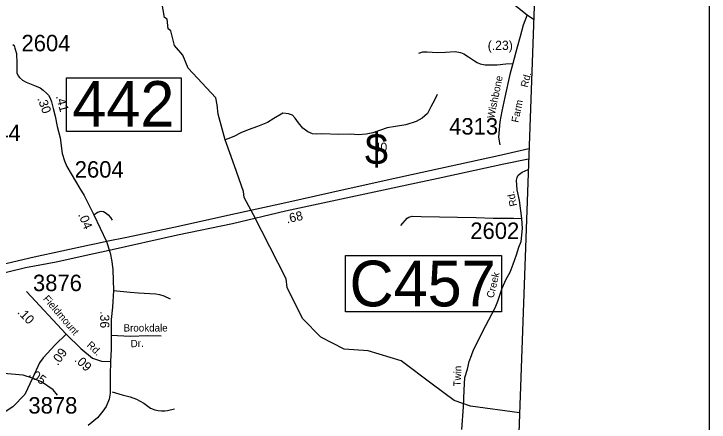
# Model space of a CAD drawing. Extents: x 1551653 to 1702041, y 811336 to 920032.
# Drawn here: x 1687893 to 1694129, y 850809 to 854472 of the extents above; entities that cross this region are included whole.
import ezdxf

# ---------------------------------------------------------------- set-up
doc = ezdxf.new("R2010")
doc.units = 0
for name, color, linetype in [('Old_Level_10', 7, 'Continuous'), ('Old_Level_11', 7, 'Continuous'), ('Old_Level_17', 7, 'Continuous'), ('Old_Level_27', 7, 'Continuous'), ('Old_Level_31', 7, 'Continuous'), ('Old_Level_32', 7, 'Continuous'), ('Old_Level_35', 7, 'Continuous'), ('Old_Level_5', 7, 'Continuous'), ('Old_Level_50', 7, 'Continuous'), ('Old_Level_52', 7, 'Continuous'), ('Old_Level_59', 7, 'Continuous'), ('Old_Level_62', 7, 'Continuous'), ('Old_Level_63', 7, 'Continuous'), ('Old_Level_8', 7, 'Continuous')]:
    doc.layers.add(name, color=color, linetype=linetype)

msp = doc.modelspace()

# ---------------------------------------------------------------- linework, layer by layer
at = {"layer": 'Old_Level_27'}
for points in [[(1692512.838, 853261.715), (1692240.295, 853197.256), (1691460.545, 853029.203), (1691213.524, 852972.56), (1690745.216, 852869.571), (1690333.515, 852776.882), (1689880.645, 852679.043), (1689326.394, 852556.101), (1689004.753, 852485.296), (1688905.688, 852464.698), (1688722.996, 852428.652)], [(1688748.727, 852352.699), (1689360.874, 852488.515), (1689854.914, 852591.503), (1690328.369, 852704.79), (1691501.714, 852957.111), (1691697.272, 852998.307), (1692287.535, 853126.313), (1692509.642, 853172.718)], [(1688722.996, 852428.652), (1688630.363, 852408.055), (1688569.894, 852397.756), (1688075.341, 852287.687), (1687534.984, 852164.102), (1687258.296, 852103.343)], [(1686952.046, 851955.867), (1687266.964, 852019.484), (1687421.767, 852061.114), (1687689.372, 852122.907), (1687998.147, 852194.998), (1688270.898, 852246.492), (1688611.065, 852321.802), (1688677.966, 852337.25), (1688748.727, 852352.699)]]:
    msp.add_lwpolyline(points, dxfattribs=at)
at = {"layer": 'Old_Level_31'}
for p, q in [((1690041.1, 852668.973), (1690041.1, 852668.973)), ((1688735.805, 852392.711), (1688735.805, 852392.711))]:
    msp.add_line(p, q, dxfattribs=at)
for points in [[(1688364.113, 853897.217), (1689394.066, 853897.217), (1689394.066, 853416.196), (1688364.113, 853416.196), (1688364.113, 853897.217)], [(1690867.246, 852305.21), (1692267.399, 852305.21), (1692267.399, 851798.932), (1690867.246, 851798.932), (1690867.246, 852305.21)]]:
    msp.add_lwpolyline(points, dxfattribs=at)
at = {"layer": 'Old_Level_32'}
for p, q in [((1692495.516, 854462.691), (1692554.567, 854424.544)), ((1688611.065, 852668.1), (1688722.996, 852428.652)), ((1688006.688, 851980.153), (1688360.572, 851598.981))]:
    msp.add_line(p, q, dxfattribs=at)
for points in [[(1692187.764, 854745.401), (1692230.015, 854692.192), (1692282.817, 854633.091), (1692353.675, 854576.297), (1692411.293, 854531.445), (1692495.516, 854462.691)], [(1692495.516, 854462.691), (1692462.509, 854371.258), (1692434.875, 854268.386), (1692406.066, 854172.274), (1692368.223, 854028.169), (1692340.984, 853926.693), (1692296.49, 853724.44), (1692269.735, 853600.113), (1692250.629, 853502.121), (1692238.36, 853364.588), (1692250.629, 853298.277)], [(1687882.835, 854196.138), (1687893.894, 854187.792), (1687901.916, 854164.857), (1687915.668, 854116.696), (1687917.924, 854027.092), (1687918.925, 853977.092), (1687920.224, 853942.994), (1687929.725, 853916.793), (1687943.324, 853900.593), (1687968.924, 853877.994), (1688003.91, 853859.836), (1688031.414, 853846.076), (1688077.253, 853828.875), (1688127.677, 853807.088), (1688154.035, 853788.741), (1688188.415, 853758.927), (1688202.167, 853742.873), (1688217.523, 853714.779), (1688230.129, 853682.671), (1688246.173, 853624.191), (1688263.363, 853554.242), (1688281.699, 853460.213), (1688306.624, 853358.894), (1688325.823, 853220.495), (1688346.525, 853153.993), (1688367.424, 853101.595), (1688485.092, 852905.745), (1688524.324, 852842.294), (1688611.065, 852668.1)], [(1691911.915, 850742.6), (1691926.016, 850946.399), (1691931.016, 851094.397), (1691937.315, 851208.298), (1691960.381, 851285.235), (1691976.386, 851352.514), (1691998.793, 851406.977), (1692014.798, 851458.237), (1692126.674, 851674.458), (1692210.215, 851835.098), (1692232.307, 851895.515), (1692271.714, 852009.996), (1692309.131, 852090.942), (1692344.341, 852155.017), (1692369.949, 852225.499), (1692401.959, 852308.796), (1692423.315, 852379.096), (1692442.076, 852430.158), (1692453.783, 852546.318), (1692448.322, 852636.506), (1692428.119, 852796.884), (1692405.771, 852894.249), (1692401.826, 852981.089), (1692405.771, 853004.773), (1692417.602, 853025.825), (1692451.782, 853052.14), (1692506.202, 853076.931)], [(1688722.996, 852428.652), (1688735.805, 852392.711), (1688748.727, 852352.699)], [(1688748.727, 852352.699), (1688753.874, 852333.389), (1688755.16, 852328.239), (1688772.587, 852251.542), (1688779.208, 852176.612), (1688787.223, 851988.497), (1688776.223, 851840.597), (1688765.924, 851728.796), (1688765.022, 851588.698), (1688765.622, 851518.698), (1688766.525, 851462.599), (1688759.672, 851352.427)], [(1688360.572, 851598.981), (1688262.833, 851501.158), (1688154.983, 851386.469), (1688121.066, 851340.217), (1688060.4, 851201.915)], [(1688360.572, 851598.981), (1688492.016, 851470.799), (1688596.495, 851383.096), (1688677.383, 851356.11), (1688759.672, 851352.427)], [(1688759.672, 851352.427), (1688755.089, 851232.069), (1688757.059, 851183.466), (1688757.059, 851069.916), (1688746.353, 851014.212), (1688720.659, 850949.938), (1688690.683, 850907.089), (1688644.025, 850846.799), (1688560.073, 850779.611)], [(1688060.4, 851201.915), (1687976.141, 851228.901), (1687764.025, 851248.168), (1687437.103, 851278.527)], [(1688060.4, 851201.915), (1687989.836, 851055.895), (1687881.986, 850944.579), (1687743.803, 850856.876), (1687561.805, 850829.89), (1687393.288, 850843.383)], [(1688282.841, 851050.121), (1688245.768, 851097.346), (1688141.288, 851171.556), (1688060.4, 851201.915)]]:
    msp.add_lwpolyline(points, dxfattribs=at)
at = {"layer": 'Old_Level_35'}
for points in [[(1691526.129, 854120.818), (1691560.129, 854129.971), (1691599.36, 854131.279), (1691688.283, 854126.048), (1691763.476, 854127.356), (1691849.784, 854133.894), (1691898.169, 854126.048), (1691929.553, 854112.972), (1691971.4, 854086.818), (1692023.708, 854050.202), (1692047.246, 854035.817), (1692074.708, 854024.048), (1692120.477, 854016.202), (1692226.401, 854014.894), (1692304.516, 854022.292), (1692368.223, 854028.169)], [(1688611.065, 852668.1), (1688641.942, 852692.559), (1688674.389, 852701.389), (1688696.86, 852697.757), (1688719.331, 852683.23), (1688737.301, 852668.018), (1688758.446, 852645.381), (1688775.508, 852621.492)], [(1691364.616, 852572.597), (1691420.017, 852639.496), (1691434.216, 852649.194), (1691466.319, 852656.596), (1691546.319, 852654.995), (1691710.416, 852651.694), (1691872.417, 852646.396), (1692038.418, 852644.995), (1692192.417, 852639.896), (1692302.515, 852639.696), (1692374.614, 852640.195), (1692448.322, 852636.506)], [(1688787.223, 851988.497), (1688937.023, 851975.498), (1689010.924, 851967.998), (1689112.921, 851963.897), (1689164.821, 851958.795), (1689198.722, 851954.097), (1689238.522, 851941.295), (1689294.023, 851916.197)], [(1688765.022, 851588.698), (1688935.022, 851581.296), (1689093.223, 851586.096), (1689213.223, 851583.698)], [(1688774.822, 851080.3), (1688864.323, 851054.499), (1688936.022, 851036.999), (1688993.624, 851015.798), (1689058.922, 850978.499), (1689118.023, 850935.3), (1689157.721, 850918.397), (1689185.621, 850911.898), (1689215.621, 850909.299), (1689247.623, 850910.599), (1689271.72, 850914.099), (1689332.022, 850926.898)]]:
    msp.add_lwpolyline(points, dxfattribs=at)
at = {"layer": 'Old_Level_50'}
for p, q in [((1690034.23, 852676.54), (1690034.23, 852676.54)), ((1688736.283, 852393.887), (1688736.283, 852393.887))]:
    msp.add_line(p, q, dxfattribs=at)
at = {"layer": 'Old_Level_52'}
msp.add_lwpolyline([(1693532.791, 878638.321), (1693519.914, 877349.945), (1693492.014, 876609.648), (1693453.815, 875667.649), (1693430.213, 875135.35), (1693375.315, 874115.254), (1693330.715, 873313.552), (1693283.815, 872475.555), (1693250.613, 871813.457), (1693208.113, 871017.258), (1693160.515, 870131.361), (1693122.415, 869369.262), (1693086.516, 868609.064), (1693046.713, 867715.066), (1693006.516, 866758.966), (1692985.469, 866061.038), (1692761.517, 860283.68), (1692552.714, 854372.091), (1692258.315, 846140.608), (1691699.317, 830912.039), (1691456.683, 824436.459)], dxfattribs=at)
at = {"layer": 'Old_Level_59'}
msp.add_lwpolyline([(1692428.204, 850890.75), (1691988.19, 850952.332), (1691841.739, 851002.158), (1691645.495, 851148.707), (1691367.239, 851359.739), (1691070.056, 851448.562), (1690856.134, 851462.133), (1690646.841, 851572.075), (1690481.774, 851739.603), (1690343.774, 852018.166), (1690335.777, 852093.779), (1690041.1, 852668.973), (1689958.91, 852823.983), (1689952.842, 852879.539), (1689871.744, 853107.659), (1689787.339, 853342.818), (1689724.067, 853573.518), (1689715.027, 853656.449), (1689702.781, 853718.355), (1689455.796, 853986), (1689406.788, 854101.905), (1689332.764, 854188.745), (1689300.776, 854320.696), (1689276.785, 854337.664), (1689268.788, 854423.119), (1689243.772, 854440.036), (1689181.744, 854805.644)], dxfattribs=at)
at = {"layer": 'Old_Level_62'}
msp.add_lwpolyline([(1691690.453, 853748.498), (1691668.308, 853704.617), (1691633.859, 853636.437), (1691601.461, 853577.177), (1691555.119, 853537.039), (1691500.985, 853505.358), (1691408.814, 853477.676), (1691314.798, 853462.348), (1691240.466, 853450.762), (1691182.334, 853427.284), (1691112.206, 853405.753), (1691052.229, 853393.86), (1690983.946, 853387.863), (1690912.076, 853392.63), (1690808.012, 853390.631), (1690653.812, 853396.219), (1690609.931, 853393.81), (1690569.844, 853396.321), (1690529.756, 853412.674), (1690486.08, 853446.405), (1690444.352, 853494.849), (1690416.465, 853537.244), (1690390.628, 853561.645), (1690356.794, 853575.434), (1690306.659, 853582.201), (1690224.331, 853532.168), (1690168.249, 853498.796), (1690077.924, 853461.323), (1689995.595, 853431.744), (1689927.518, 853406.061), (1689867.13, 853371.972), (1689812.791, 853349.313), (1689787.339, 853342.818)], dxfattribs=at)
at = {"layer": 'Old_Level_63'}
msp.add_lwpolyline([(1631612.821, 874749.337), (1694128.892, 874749.337), (1694128.892, 831307.151), (1631612.821, 831307.151), (1631612.821, 874749.337)], dxfattribs=at)

# ---------------------------------------------------------------- texts
at = {"layer": 'Old_Level_10'}
for s, rotation, p in [('Brookdale', 0.0008028, (1688876.502, 851621.882)), ('Dr.', 1.7378278, (1688940.748, 851480.543))]:
    msp.add_text(s, height=65.6167, rotation=rotation, dxfattribs=at).set_placement(p)
at = {"layer": 'Old_Level_11'}
for s, rotation, p in [('Wishbone', 78.3495167, (1692200.171, 853528.339)), ('Rd.', 75.2022278, (1692499.988, 853807.561)), ('Farm', 78.3579472, (1692418.376, 853492.772)), ('Rd.', 102.3183889, (1692406.735, 852752.246)), ('Creek', 76.3601167, (1692194.794, 851917.914)), ('Fieldmount', 310.5429139, (1688150.874, 851912.784)), ('Rd.', 316.4954, (1688541.608, 851493.978)), ('Twin', 87.9012028, (1691900.343, 851128.295))]:
    msp.add_text(s, height=65.6167, rotation=rotation, dxfattribs=at).set_placement(p)
at = {"layer": 'Old_Level_17'}
for s, rotation, p in [('(.23)', 0.2793556, (1692142.945, 854147.947)), ('.41', 285.3415056, (1688268.266, 853731.873)), ('.30', 289.9323972, (1688102.066, 853712.548)), ('.04', 292.6894472, (1688467.168, 852671.279)), ('.68', 12.9528944, (1690343.168, 852591.385)), ('.10', 313.8534861, (1687919.194, 851789.745)), ('.36', 269.7762, (1688667.338, 851804.47)), ('.09', 54.2241528, (1688286.54, 851311.405)), ('.09', 316.3060333, (1688431.803, 851362.026)), ('.05', 325.0688583, (1688021.109, 851226.82))]:
    msp.add_text(s, height=82.0208, rotation=rotation, dxfattribs=at).set_placement(p)
at = {"layer": 'Old_Level_31'}
for s, p in [('442', (1688417.595, 853458.791)), ('C457', (1690903.225, 851847.431))]:
    msp.add_text(s, height=410.1042, dxfattribs=at).set_placement(p)
at = {"layer": 'Old_Level_5'}
for s, height, p in [('$', 278.871, (1691041.434, 853119.631)), ('40', 82.0208, (1691119.259, 853234.46))]:
    msp.add_text(s, height=height, dxfattribs=at).set_placement(p)
at = {"layer": 'Old_Level_8'}
for s, p in [('2604', (1687960.688, 854136.142)), ('4313', (1691797.167, 853389.269)), ('4244', (1687515.006, 853331.212)), ('2604', (1688438.426, 853002.602)), ('2602', (1691986.867, 852452.277)), ('3876', (1688063.637, 851984.186)), ('3878', (1688022.626, 850885.544))]:
    msp.add_text(s, height=147.6375, dxfattribs=at).set_placement(p)

doc.saveas('drawing.dxf')
